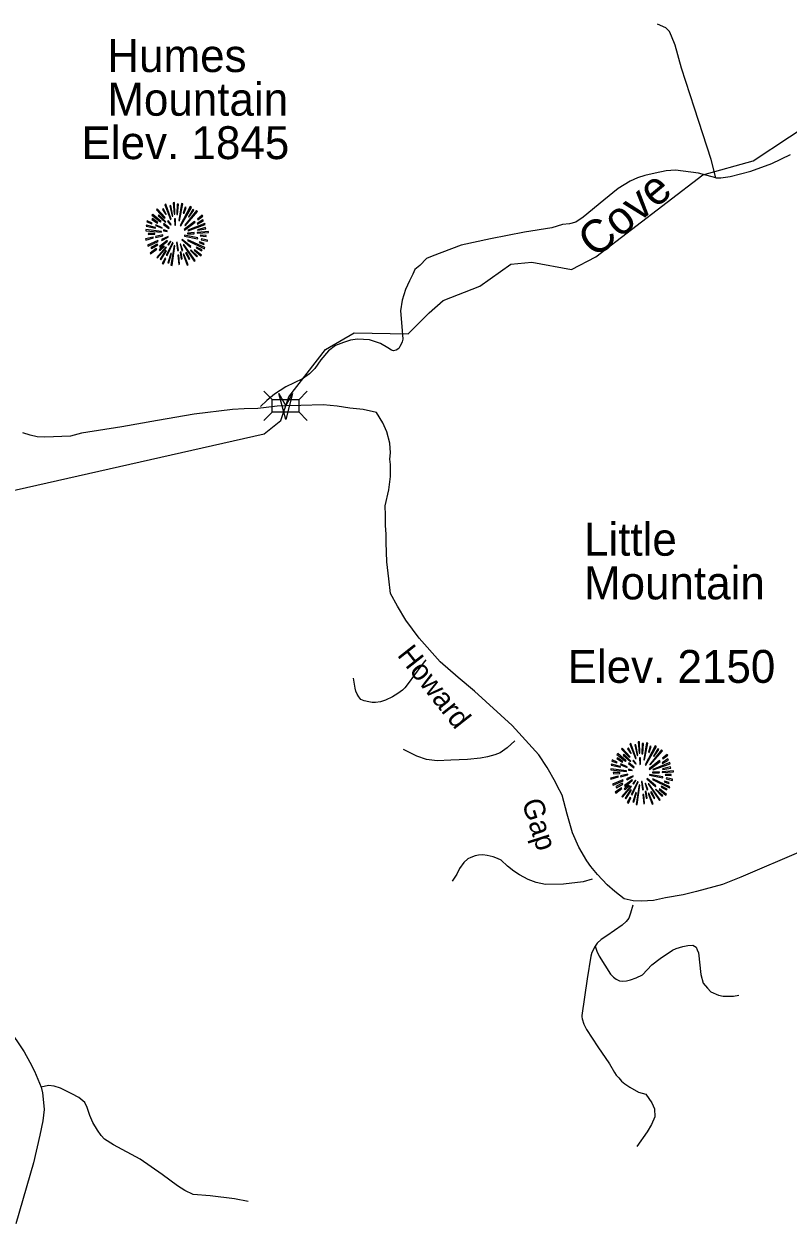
# Model space of a CAD drawing. Extents: x 990631 to 1056237, y 535999 to 585651.
# Drawn here: x 1008312 to 1011798, y 555503 to 560977 of the extents above; entities that cross this region are included whole.
import ezdxf

# ---------------------------------------------------------------- set-up
doc = ezdxf.new("R2010")
doc.units = 0
for name, color, linetype in [('Exist Geographical Mountain Summit CELL', 7, 'Continuous'), ('Exist Geographical Mountain Summit Elevation Number Label', 7, 'Continuous'), ('Exist Geographical Mountain Summit Label', 7, 'Continuous'), ('Exist Hydrographic Creek Single Shore', 7, 'Continuous'), ('Exist Hydrographic Creek Single Shore Label', 7, 'Continuous'), ('Exist Road Non-System Type 51', 7, 'Continuous'), ('Exist Road Secondary Structure Standard Bridge Attributed CELL', 7, 'Continuous'), ('Exist Road Secondary Structure Standard Bridge CELL', 7, 'Continuous'), ('Exist Road Secondary Type 51 Attributed', 7, 'Continuous'), ('Exist Road Secondary Type 51 Label', 7, 'Continuous')]:
    doc.layers.add(name, color=color, linetype=linetype)

msp = doc.modelspace()

# ---------------------------------------------------------------- linework, layer by layer
at = {"layer": 'Exist Geographical Mountain Summit CELL'}
for points in [[(1008954.7, 560152.3), (1008980.9, 560085.5), (1008983.8, 560086.5), (1008959.9, 560154.9)], [(1008988.6, 560100.4), (1008991.1, 560101.1), (1008982, 560149), (1008977.7, 560147.9)], [(1008993.3, 560161.7), (1008997.3, 560109.8), (1009000.5, 560110.2), (1008999.1, 560162.8)], [(1009009.3, 560107.6), (1009013.2, 560107.6), (1009016.9, 560154.9), (1009011.4, 560154.9)], [(1009021.3, 560079.2), (1009036.2, 560156.3), (1009030.7, 560158.1), (1009018, 560080)], [(1009024.5, 560057.5), (1009027.5, 560055.7), (1009076.1, 560140.3), (1009070.7, 560144)], [(1008894.8, 560085.5), (1008920.6, 560069.1), (1008922.8, 560071.7), (1008897.7, 560089.4)], [(1008895.9, 560104.3), (1008935.5, 560073.8), (1008937.7, 560076), (1008899.5, 560108.7)], [(1008916.2, 560129.1), (1008952.2, 560091.6), (1008955.5, 560094.1), (1008920.3, 560133.8)], [(1008924.2, 560101.4), (1008956.9, 560072.4), (1008959.1, 560074.5), (1008927.1, 560106.5)], [(1008943.8, 560130.5), (1008959.5, 560108.7), (1008961.3, 560110.2), (1008947.9, 560134.5)], [(1008998.7, 560088.4), (1009000.1, 560059.3), (1009002.7, 560059.6), (1009002.7, 560088.7)], [(1009039, 560114.5), (1009042.4, 560113.4), (1009051.8, 560140.3), (1009047.1, 560142.1)], [(1009045.6, 560058.9), (1009047.8, 560056.7), (1009103.4, 560121), (1009099.4, 560125.8)], [(1009083, 560130.5), (1009062, 560097.1), (1009064.9, 560095.9), (1009087.4, 560127.3)], [(1009103.4, 560086.9), (1009105.2, 560084.4), (1009128.1, 560100.7), (1009124.5, 560104.3)], [(1008867.5, 560034.2), (1008939.5, 560027.3), (1008939.8, 560030.2), (1008867.5, 560039.2)], [(1008870.1, 560055.3), (1008911.5, 560045.8), (1008912.6, 560049.1), (1008871.2, 560060)], [(1008873, 560074.5), (1008895.5, 560065.8), (1008896.6, 560068.8), (1008874.5, 560079.6)], [(1008911.5, 560057.5), (1008942, 560045.5), (1008943.2, 560047.6), (1008913.7, 560061.5)], [(1008947.9, 560062.9), (1008972.9, 560044), (1008975.1, 560046.9), (1008950.4, 560066.2)], [(1008948.2, 560033.1), (1008965.3, 560030.9), (1008965.7, 560033.1), (1008949, 560037.4)], [(1008967.5, 560076), (1008981.3, 560059.6), (1008983.4, 560061.8), (1008970.7, 560078.9)], [(1009042.4, 560038.9), (1009044.2, 560036.4), (1009092.8, 560072.4), (1009089.6, 560076.7)], [(1009059.4, 560036), (1009060.5, 560033.8), (1009138.6, 560062.5), (1009136.8, 560067.2)], [(1009103.4, 560064), (1009131, 560078.9), (1009128.1, 560084), (1009102, 560066.6)], [(1009105.2, 560036), (1009142, 560042.6), (1009140.5, 560048), (1009103.8, 560038.2)], [(1008866.1, 559996.4), (1008867.5, 559991.3), (1008903.5, 560001.9), (1008901.3, 560005.1)], [(1008875.9, 559968.8), (1008878.5, 559964.1), (1008923.9, 559984.1), (1008922.4, 559988.8)], [(1008879.6, 560016.8), (1008909.3, 560018.2), (1008909.3, 560021.8), (1008878.5, 560021.8)], [(1008911.9, 560007.7), (1008913, 560003), (1008946.1, 560011.3), (1008945.4, 560015)], [(1008929.7, 559962.3), (1008932.6, 559958.6), (1008967.1, 559987), (1008965.3, 559989.5)], [(1008939.5, 559993.5), (1008941.7, 559988.8), (1008970.4, 560004), (1008969.3, 560007.3)], [(1008961.3, 559922.3), (1008965.7, 559920.5), (1008992.2, 559978.9), (1008989.7, 559979.7)], [(1008968.2, 559971.7), (1008971.5, 559968.8), (1008981.6, 559985.1), (1008979.8, 559986.6)], [(1009008.2, 559980.8), (1009012.2, 559943.8), (1009016.6, 559944), (1009011.4, 559981.5)], [(1009032.6, 559992.4), (1009071.1, 559957.1), (1009073.6, 559961.5), (1009034.4, 559994.6)], [(1009043.8, 560009.5), (1009104.5, 559997.5), (1009105.6, 560001.9), (1009044.9, 560013.1)], [(1009057.6, 559989.9), (1009135.7, 559951.7), (1009137.5, 559957.1), (1009059.1, 559992.8)], [(1009058.4, 560023.3), (1009058.4, 560020.4), (1009088.5, 560020.4), (1009089.2, 560025.5)], [(1009101.6, 560022.2), (1009153.9, 560025.5), (1009154.2, 560030.2), (1009102, 560025.5)], [(1009111, 559979.7), (1009132.1, 559971.7), (1009133.9, 559976.1), (1009112.5, 559982.9)], [(1009116.5, 560010.2), (1009143, 560008), (1009143, 560012.4), (1009116.9, 560013.4)], [(1009120.5, 559993.1), (1009148.8, 559985.9), (1009149.5, 559991.3), (1009121.5, 559997.5)], [(1008887.2, 559932.1), (1008890, 559928.1), (1008918.4, 559949.2), (1008915.8, 559952.4)], [(1008893.4, 559952.8), (1008922.4, 559969.5), (1008920.3, 559973.2), (1008891.2, 559957.9)], [(1008918.1, 559912.4), (1008921, 559909.9), (1008961.7, 559957.5), (1008958.8, 559959.7)], [(1008933.4, 559943.8), (1008952.6, 559961.9), (1008949.3, 559964.1), (1008928.9, 559947)], [(1008958, 559943.8), (1008933, 559904.5), (1008936.2, 559901.9), (1008962.1, 559941.5)], [(1008972.9, 559887.1), (1008984.9, 559929.9), (1008981.3, 559930.3), (1008968.5, 559888.1)], [(1008982.7, 559876.9), (1008987.4, 559875.8), (1009000.1, 559965.1), (1008996.9, 559965.9)], [(1009024.2, 559972.1), (1009032.9, 559942.2), (1009036.9, 559944), (1009026.3, 559973.2)], [(1009034, 559905.6), (1009028.5, 559935.4), (1009025.3, 559935.4), (1009029.7, 559904.5)], [(1009038.7, 559969.8), (1009089.2, 559895), (1009092.8, 559897.9), (1009041.2, 559971)], [(1009038.7, 559927), (1009056.2, 559877.2), (1009060.5, 559879), (1009041.6, 559927.7)], [(1009049.2, 559932.8), (1009065.2, 559903.4), (1009069.3, 559905.6), (1009052.9, 559934.3)], [(1009071.1, 559944), (1009101.2, 559915), (1009104.5, 559917.6), (1009073.3, 559946.6)], [(1009087.8, 559944.8), (1009118.3, 559919), (1009121.5, 559922.6), (1009089.6, 559947.4)], [(1009096.9, 559955.7), (1009121.9, 559942.6), (1009124.5, 559946.3), (1009099.1, 559959.7)], [(1008943.2, 559885.2), (1008947.9, 559882.3), (1008958.8, 559907), (1008955.5, 559909.2)], [(1009014.4, 559922.3), (1009018, 559879.8), (1009022, 559880.8), (1009018.7, 559922.3)], [(1011076.7, 557692.8), (1011102.9, 557625.9), (1011105.8, 557626.9), (1011081.8, 557695.3)], [(1011110.5, 557640.8), (1011113, 557641.5), (1011104, 557689.4), (1011099.6, 557688.3)], [(1011115.3, 557702.2), (1011119.3, 557650.2), (1011122.5, 557650.6), (1011121.1, 557703.2)], [(1011131.3, 557648.1), (1011135.2, 557648.1), (1011138.8, 557695.3), (1011133.4, 557695.3)], [(1011143.2, 557619.7), (1011158.1, 557696.7), (1011152.7, 557698.5), (1011140, 557620.4)], [(1011146.5, 557597.9), (1011149.4, 557596.1), (1011198.1, 557680.7), (1011192.6, 557684.4)], [(1011161, 557654.9), (1011164.3, 557653.8), (1011173.8, 557680.7), (1011169, 557682.5)], [(1011016.8, 557625.9), (1011042.6, 557609.5), (1011044.8, 557612.1), (1011019.7, 557629.8)], [(1011017.9, 557644.7), (1011057.5, 557614.2), (1011059.7, 557616.4), (1011021.5, 557649.1)], [(1011038.2, 557669.5), (1011074.2, 557632), (1011077.5, 557634.6), (1011042.2, 557674.2)], [(1011046.2, 557641.8), (1011078.9, 557612.8), (1011081.1, 557614.9), (1011049.1, 557646.9)], [(1011065.8, 557670.9), (1011081.4, 557649.1), (1011083.3, 557650.6), (1011069.8, 557674.9)], [(1011120.7, 557628.8), (1011122.1, 557599.7), (1011124.7, 557600), (1011124.7, 557629.1)], [(1011167.6, 557599.3), (1011169.8, 557597.2), (1011225.3, 557661.4), (1011221.3, 557666.2)], [(1011205, 557670.9), (1011183.9, 557637.5), (1011186.9, 557636.4), (1011209.3, 557667.7)], [(1011225.3, 557627.3), (1011227.2, 557624.8), (1011250.1, 557641.1), (1011246.4, 557644.7)], [(1010989.5, 557574.6), (1011061.5, 557567.7), (1011061.8, 557570.6), (1010989.5, 557579.7)], [(1010992.1, 557595.7), (1011033.5, 557586.2), (1011034.6, 557589.5), (1010993.2, 557600.4)], [(1010995, 557614.9), (1011017.5, 557606.2), (1011018.6, 557609.2), (1010996.4, 557620.1)], [(1011033.5, 557597.9), (1011064, 557585.9), (1011065.1, 557588), (1011035.7, 557601.9)], [(1011069.8, 557603.3), (1011094.9, 557584.4), (1011097, 557587.3), (1011072.4, 557606.6)], [(1011070.2, 557573.5), (1011087.3, 557571.3), (1011087.7, 557573.5), (1011070.9, 557577.9)], [(1011089.5, 557616.4), (1011103.3, 557600), (1011105.4, 557602.2), (1011092.7, 557619.3)], [(1011164.3, 557579.3), (1011166.1, 557576.8), (1011214.8, 557612.8), (1011211.6, 557617.1)], [(1011181.3, 557576.4), (1011182.5, 557574.2), (1011260.6, 557602.9), (1011258.8, 557607.6)], [(1011223.5, 557562.6), (1011275.9, 557565.9), (1011276.2, 557570.6), (1011223.9, 557565.9)], [(1011225.3, 557604.4), (1011252.9, 557619.3), (1011250.1, 557624.4), (1011223.9, 557607)], [(1011227.2, 557576.4), (1011263.9, 557583), (1011262.4, 557588.4), (1011225.7, 557578.7)], [(1010988.1, 557536.8), (1010989.5, 557531.7), (1011025.5, 557542.3), (1011023.3, 557545.5)], [(1010997.8, 557509.2), (1011000.4, 557504.5), (1011045.8, 557524.5), (1011044.4, 557529.2)], [(1011001.6, 557557.2), (1011031.3, 557558.6), (1011031.3, 557562.2), (1011000.4, 557562.2)], [(1011033.9, 557548.1), (1011034.9, 557543.4), (1011068, 557551.7), (1011067.3, 557555.4)], [(1011051.6, 557502.7), (1011054.5, 557499), (1011089.1, 557527.4), (1011087.3, 557529.9)], [(1011061.5, 557533.9), (1011063.7, 557529.2), (1011092.4, 557544.4), (1011091.3, 557547.7)], [(1011083.3, 557462.7), (1011087.7, 557460.9), (1011114.2, 557519.3), (1011111.6, 557520.1)], [(1011090.2, 557512.1), (1011093.4, 557509.2), (1011103.6, 557525.5), (1011101.8, 557527)], [(1011130.1, 557521.2), (1011134.1, 557484.2), (1011138.5, 557484.5), (1011133.4, 557521.9)], [(1011154.5, 557532.8), (1011193, 557497.6), (1011195.5, 557501.9), (1011156.3, 557535)], [(1011165.7, 557549.9), (1011226.5, 557538), (1011227.5, 557542.3), (1011166.8, 557553.5)], [(1011179.5, 557530.3), (1011257.7, 557492.1), (1011259.5, 557497.6), (1011181.1, 557533.2)], [(1011180.3, 557563.8), (1011180.3, 557560.8), (1011210.4, 557560.8), (1011211.2, 557565.9)], [(1011233, 557520.1), (1011254.1, 557512.1), (1011255.9, 557516.5), (1011234.4, 557523.3)], [(1011238.4, 557550.7), (1011265, 557548.4), (1011265, 557552.8), (1011238.8, 557553.9)], [(1011242.5, 557533.5), (1011270.8, 557526.3), (1011271.5, 557531.7), (1011243.5, 557538)], [(1011009.1, 557472.5), (1011012, 557468.5), (1011040.4, 557489.6), (1011037.8, 557492.8)], [(1011015.3, 557493.2), (1011044.4, 557509.9), (1011042.2, 557513.6), (1011013.1, 557498.3)], [(1011040, 557452.9), (1011042.9, 557450.3), (1011083.7, 557498), (1011080.7, 557500.1)], [(1011055.3, 557484.2), (1011074.6, 557502.3), (1011071.2, 557504.5), (1011050.9, 557487.4)], [(1011080, 557484.2), (1011054.9, 557444.9), (1011058.1, 557442.4), (1011084, 557481.9)], [(1011094.9, 557427.5), (1011106.9, 557470.3), (1011103.3, 557470.7), (1011090.5, 557428.5)], [(1011104.7, 557417.3), (1011109.4, 557416.2), (1011122.1, 557505.5), (1011118.9, 557506.3)], [(1011136.3, 557462.7), (1011140, 557420.2), (1011144, 557421.2), (1011140.6, 557462.7)], [(1011146.2, 557512.5), (1011154.9, 557482.7), (1011158.9, 557484.5), (1011148.3, 557513.6)], [(1011155.9, 557446), (1011150.5, 557475.8), (1011147.2, 557475.8), (1011151.6, 557444.9)], [(1011160.7, 557510.2), (1011211.2, 557435.4), (1011214.8, 557438.3), (1011163.2, 557511.4)], [(1011160.7, 557467.4), (1011178.1, 557417.6), (1011182.5, 557419.4), (1011163.6, 557468.2)], [(1011171.2, 557473.2), (1011187.2, 557443.8), (1011191.2, 557446), (1011174.9, 557474.7)], [(1011193, 557484.5), (1011223.1, 557455.4), (1011226.5, 557458), (1011195.2, 557487)], [(1011209.7, 557485.2), (1011240.2, 557459.4), (1011243.5, 557463), (1011211.6, 557487.8)], [(1011218.8, 557496.1), (1011243.9, 557483.1), (1011246.4, 557486.7), (1011221, 557500.1)], [(1011065.1, 557425.6), (1011069.8, 557422.7), (1011080.7, 557447.4), (1011077.5, 557449.6)]]:
    msp.add_lwpolyline(points, close=True, dxfattribs=at)
at = {"layer": 'Exist Hydrographic Creek Single Shore'}
msp.add_lwpolyline([(1008180.3, 558830.2), (1009407.9, 559107.3), (1009483.3, 559168.6), (1009520.3, 559276.2), (1009687.7, 559492.1), (1009818.6, 559568), (1010065.3, 559563.3), (1010160.2, 559659.8), (1010225.5, 559716.3), (1010392.8, 559781.1), (1010532.8, 559881.5), (1010628.9, 559889.8), (1010810.8, 559856.4), (1010921.5, 559914.9), (1011410.2, 560289.2), (1011638.8, 560352.7), (1011971.1, 560572.3)], dxfattribs=at)
msp.add_lwpolyline([(1008180.3, 558830.2), (1009407.9, 559107.3), (1009483.3, 559168.6), (1009520.3, 559276.2), (1009687.7, 559492.1), (1009818.6, 559568), (1010065.3, 559563.3), (1010160.2, 559659.8), (1010225.5, 559716.3), (1010392.8, 559781.1), (1010532.8, 559881.5), (1010628.9, 559889.8), (1010810.8, 559856.4), (1010921.5, 559914.9), (1011410.2, 560289.2), (1011638.8, 560352.7), (1011971.1, 560572.3)], dxfattribs=at)
at = {"layer": 'Exist Road Non-System Type 51'}
for points in [[(1011469.4, 560275.7), (1011448.3, 560358.4), (1011372, 560593), (1011312, 560775.3), (1011283.5, 560880.3), (1011266.8, 560920.8), (1011257.6, 560943.2), (1011240.1, 560959.8), (1011202.7, 560976.9)], [(1011469.4, 560275.7), (1011491.4, 560274.9), (1011533.7, 560281.4), (1011628.5, 560306.3), (1011723.8, 560341.2), (1011809.3, 560382.3)], [(1011469.4, 560275.7), (1011390.2, 560296.3), (1011284.4, 560309.9), (1011242.4, 560307.3), (1011192, 560296.9), (1011145.5, 560286.5), (1011111.3, 560275.6), (1011078.8, 560260.6), (1011023.5, 560226.5), (1010957.8, 560172.6), (1010863, 560095.7), (1010830.3, 560072.8), (1010800.9, 560065.9), (1010769.5, 560061.7), (1010720.1, 560047.6), (1010595.3, 560027.7), (1010441.4, 559996.9), (1010307.6, 559967.6), (1010174.4, 559918), (1010148, 559906.7), (1010118.8, 559875.8), (1010096, 559856.6), (1010085.9, 559835.5), (1010070.9, 559806), (1010053.5, 559766.5), (1010037.9, 559717), (1010030.4, 559669.2), (1010035.9, 559597), (1010040, 559538.7), (1010037.5, 559527), (1010033.3, 559517.1), (1010026.9, 559505.2), (1010022.5, 559497.3), (1010010.4, 559489.7), (1009998.3, 559486.2), (1009988.3, 559488.6), (1009972.5, 559499.1), (1009939.4, 559520.2), (1009887.9, 559535.8), (1009833.9, 559539.7), (1009801.8, 559534.7), (1009769.4, 559523.8), (1009732.9, 559511.1), (1009702, 559486.1), (1009666.6, 559445.2), (1009639.4, 559406.2), (1009614.5, 559380.9), (1009583.6, 559357.9), (1009506.4, 559322.4), (1009455.3, 559288.1), (1009420.3, 559259.4), (1009390.6, 559232.9)], [(1010145.3, 558076.3), (1010122.3, 558047), (1010065.7, 557968.9), (1010049.1, 557949.4), (1010038.7, 557937.8), (1010018.2, 557922.5), (1009993.7, 557907.3), (1009961.1, 557892.4), (1009938.8, 557885), (1009916.7, 557881.9), (1009900.7, 557882.4), (1009884.8, 557884.9), (1009864.9, 557889.5), (1009849.2, 557896.1), (1009839.4, 557908.5), (1009831.9, 557920.6), (1009826.3, 557932.9), (1009822.8, 557947), (1009816.3, 557993.2)], [(1010551.2, 557706.6), (1010516.1, 557675.7), (1010485.5, 557652.7), (1010461.1, 557643.4), (1010426.7, 557634.7), (1010394.5, 557627.8), (1010336.2, 557621.5), (1010260.1, 557618.3), (1010198.1, 557616.3), (1010148.2, 557621.9), (1010104.6, 557637.4), (1010065.2, 557656.6), (1010043.6, 557667.5)], [(1010904.6, 557076.3), (1010864.1, 557063.7), (1010773.7, 557052.7), (1010691.6, 557051.4), (1010649.8, 557060.8), (1010612.2, 557074), (1010572.9, 557095.4), (1010547.4, 557112.3), (1010518.2, 557135.3), (1010489, 557162.3), (1010473.3, 557170.8), (1010453.5, 557177.4), (1010425.8, 557184.4), (1010405.9, 557187), (1010385.8, 557185.6), (1010371.5, 557182.1), (1010351.4, 557174.9), (1010337.3, 557169.4), (1010318.5, 557151.9), (1010299.8, 557124.5), (1010286.8, 557099), (1010265.8, 557067.6)], [(1011090.6, 556958.1), (1011079.3, 556920.3), (1011072.6, 556898.6), (1011060.1, 556883.1), (1011041.6, 556865.7), (1010972, 556817.9), (1010945.2, 556800.8), (1010926.7, 556783.4), (1010918.2, 556769.7)], [(1010918.2, 556769.7), (1010903.2, 556742.2), (1010898.7, 556724.3), (1010881.2, 556620.8), (1010857.6, 556453.4), (1010857.5, 556447.4), (1010859.1, 556439.4), (1010866.4, 556415.1), (1010879.5, 556390.8), (1010930.9, 556310.9), (1010984.4, 556233), (1011007.2, 556194.3), (1011014.8, 556182), (1011026.3, 556169.5), (1011037.8, 556155.3), (1011053.4, 556142.8), (1011076.9, 556127.9), (1011116.2, 556104.5), (1011149.9, 556095.4), (1011176.7, 556056.5), (1011189.7, 556028.2), (1011190.6, 555992), (1011175.3, 555956.5), (1011156.2, 555923), (1011107.8, 555856.8)], [(1010918.2, 556769.7), (1010925.5, 556747.4), (1010936.7, 556724.9), (1010988.1, 556643.3), (1011001.6, 556628.8), (1011013.4, 556620.4), (1011029, 556611.8), (1011043, 556611.4), (1011061.1, 556612.8), (1011079.1, 556616.2), (1011105.5, 556625.3), (1011134, 556640.3), (1011177.6, 556684.9), (1011214.5, 556713.7), (1011271.9, 556751.8), (1011288.1, 556759.3), (1011318.5, 556768.2), (1011340.6, 556773.6), (1011364.6, 556774.7), (1011378.5, 556766.2), (1011384, 556754.1), (1011389.5, 556740), (1011400.3, 556641.6), (1011410.9, 556601.1), (1011430.3, 556578.5), (1011445.8, 556562), (1011481.3, 556546.7), (1011503, 556542.1), (1011549, 556542.5), (1011573.3, 556547.6)], [(1009334.5, 555605.7), (1009272.7, 555617.8), (1009161.2, 555631.4), (1009083.5, 555638), (1009046, 555655.3), (1009012.6, 555676.4), (1008942.3, 555728.9), (1008842.6, 555798.3), (1008720.7, 555864.4), (1008679.4, 555889.8), (1008664, 555906.3), (1008646.8, 555930.9), (1008625.9, 555965.5), (1008613, 555998), (1008600.3, 556034.5), (1008589, 556056.9), (1008561.8, 556079.8), (1008530.4, 556096.9), (1008479.1, 556122.5), (1008449.4, 556131.5), (1008423.5, 556134.5), (1008391.1, 556127.5)]]:
    msp.add_lwpolyline(points, dxfattribs=at)
at = {"layer": 'Exist Road Secondary Structure Standard Bridge Attributed CELL'}
msp.add_lwpolyline([(1009537.6, 559291.3), (1009506.1, 559173.6), (1009474.5, 559291.3), (1009506.1, 559234.5)], close=True, dxfattribs=at)
at = {"layer": 'Exist Road Secondary Structure Standard Bridge CELL'}
for p, q in [((1009405.9, 559302.4), (1009444.9, 559263.4)), ((1009565.8, 559263.1), (1009604.9, 559302.2)), ((1009405.9, 559167.9), (1009444.9, 559206.9)), ((1009565.8, 559207.9), (1009604.9, 559168.9))]:
    msp.add_line(p, q, dxfattribs=at)
msp.add_lwpolyline([(1009444.9, 559263.4), (1009565.8, 559263.4), (1009565.8, 559206.9), (1009444.9, 559206.9)], close=True, dxfattribs=at)
at = {"layer": 'Exist Road Secondary Type 51 Attributed'}
for points in [[(1009505.7, 559234.5), (1009467.9, 559233.5), (1009379, 559222.6), (1009316.9, 559220.8), (1009262.9, 559218.5), (1009088.2, 559197.4), (1008920.5, 559167.6), (1008757.9, 559139.7), (1008574.5, 559109.9), (1008524.2, 559097.2), (1008406.7, 559092.4), (1008371.8, 559094.2), (1008340.3, 559101.2), (1008307.1, 559111.7)], [(1011380, 557019.4), (1011320.4, 557004.9), (1011239.1, 556990.4), (1011183.9, 556978.7), (1011130.2, 556975.8), (1011092.4, 556977.3), (1011050.3, 556986), (1011008.2, 557019.4), (1010973.3, 557050), (1010928.3, 557097.9), (1010897.8, 557134.2), (1010880.4, 557160.4), (1010844, 557221.4), (1010815, 557286.8), (1010790.3, 557372.6), (1010767.1, 557459.8), (1010745.3, 557501.9), (1010737.3, 557518.6), (1010699.5, 557585.5), (1010661.8, 557643.6), (1010539.8, 557777.3), (1010368.4, 557934.3), (1010292.9, 557995.3), (1010211.5, 558068), (1010115.7, 558175.5), (1010054.7, 558256.9), (1010016.9, 558320.8), (1009985, 558379), (1009976.3, 558445.8), (1009967.5, 558524.3), (1009964.6, 558611.5), (1009964.6, 558649.3), (1009961.7, 558689.9), (1009961.7, 558736.5), (1009960.6, 558778.9), (1009977.1, 558852.4), (1009985.1, 558912.2), (1009984.8, 558968.3), (1009981.7, 558992.3), (1009985, 559021.3), (1009982.1, 559064.9), (1009967.5, 559117.2), (1009950.1, 559157.9), (1009921.1, 559204.4), (1009860.1, 559218.9), (1009799.1, 559224.7), (1009741, 559233.5), (1009677.1, 559239.3), (1009575.4, 559236.4), (1009505.7, 559234.5)], [(1011867.5, 557206.3), (1011583.3, 557084.8), (1011499.1, 557051.4), (1011380, 557019.4)], [(1008238.2, 556398.7), (1008312.5, 556288.1), (1008339, 556241.4), (1008359.6, 556200.6), (1008391.1, 556127.5), (1008396.4, 556101.4), (1008399.4, 556073.1), (1008403.9, 556025), (1008398, 555973.1), (1008383.9, 555907.6), (1008355.8, 555782.5), (1008274.3, 555503.1)]]:
    msp.add_lwpolyline(points, dxfattribs=at)

# ---------------------------------------------------------------- texts
at = {"layer": 'Exist Geographical Mountain Summit Elevation Number Label'}
for s, p in [('Elev. 1845', (1008574.6, 560360.6)), ('Elev. 1845', (1008574.6, 560360.6)), ('Elev. 2150', (1010792.5, 557971.5)), ('Elev. 2150', (1010792.5, 557971.5))]:
    msp.add_text(s, height=150, dxfattribs=at).set_placement(p)
at = {"layer": 'Exist Geographical Mountain Summit Label'}
for s, p in [('Humes', (1008692.2, 560757.8)), ('Humes', (1008692.2, 560757.8)), ('Mountain', (1008692.2, 560558.6)), ('Mountain', (1008692.2, 560558.6)), ('Little', (1010867.3, 558551.5)), ('Little', (1010867.3, 558551.5)), ('Mountain', (1010867.3, 558352.3)), ('Mountain', (1010867.3, 558352.3))]:
    msp.add_text(s, height=150, dxfattribs=at).set_placement(p)
at = {"layer": 'Exist Hydrographic Creek Single Shore Label'}
msp.add_text('Cove', height=150, rotation=39.8258, dxfattribs=at).set_placement((1010919.2, 559904.7))
msp.add_text('Cove', height=150, rotation=39.8258, dxfattribs=at).set_placement((1010919.2, 559904.7))
at = {"layer": 'Exist Road Secondary Type 51 Label'}
for s, rotation, p in [('Howard', 308.2442, (1010011.9, 558097.5)), ('Howard', 308.2442, (1010011.9, 558097.5)), ('Gap', 287.8475, (1010582.6, 557427.1)), ('Gap', 287.8475, (1010582.6, 557427.1))]:
    msp.add_text(s, height=95, rotation=rotation, dxfattribs=at).set_placement(p)

doc.saveas('drawing.dxf')
